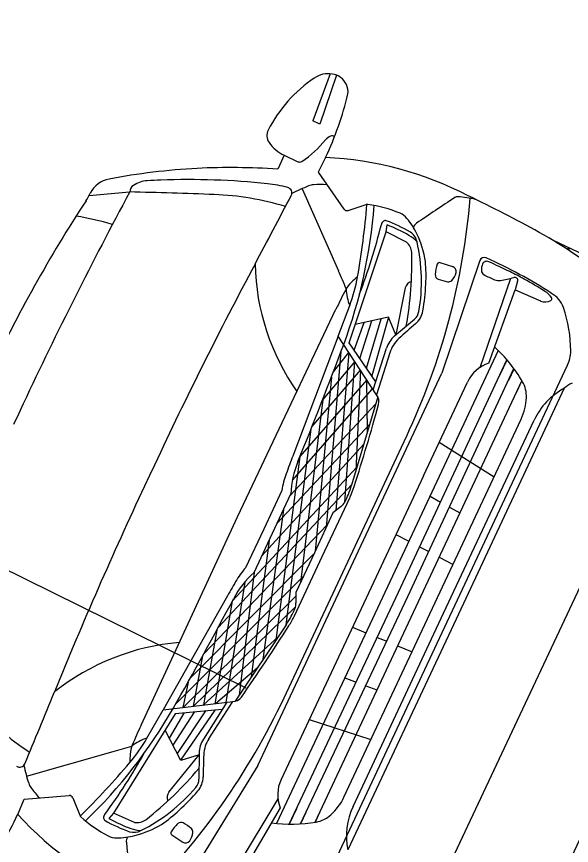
# Model space of a CAD drawing. Extents: x 14104283 to 14120882, y 8635219 to 8671666.
# Drawn here: x 14118461.21 to 14118478.49, y 8668400.49 to 8668426.32 of the extents above; entities that cross this region are included whole.
import ezdxf

# ---------------------------------------------------------------- set-up
doc = ezdxf.new("R2010")
doc.units = 0
for name, color, linetype in [('Cell', 7, 'Continuous'), ('Default', 7, 'Continuous'), ('dsnTextFinalPlan', 7, 'Continuous'), ('Terrain', 7, 'Continuous')]:
    doc.layers.add(name, color=color, linetype=linetype)

msp = doc.modelspace()

# ---------------------------------------------------------------- linework, layer by layer
at = {"layer": 'Cell'}
for p, q in [((14118470.98, 8668424.534), (14118470.439, 8668423.065)), ((14118471.174, 8668424.49), (14118470.654, 8668422.964)), ((14118470.654, 8668422.964), (14118470.439, 8668423.065)), ((14118469.543, 8668421.996), (14118469.341, 8668421.566)), ((14118469.543, 8668421.996), (14118469.971, 8668421.795)), ((14118463.466, 8668420.739), (14118464.73, 8668420.852)), ((14118470.1, 8668420.954), (14118471.237, 8668418.389)), ((14118471.537, 8668420.277), (14118472.096, 8668420.457)), ((14118473.353, 8668419.292), (14118472.714, 8668419.611)), ((14118480.901, 8668417.943), (14118477.929, 8668419.335)), ((14118478.395, 8668419.091), (14118478.423, 8668419.077)), ((14118478.428, 8668419.065), (14118478.428, 8668419.065)), ((14118475.636, 8668418.721), (14118474.455, 8668415.206)), ((14118474.393, 8668418.649), (14118474.786, 8668418.53)), ((14118475.645, 8668415.385), (14118476.605, 8668418.161)), ((14118476.813, 8668418.068), (14118476.732, 8668417.799)), ((14118472.792, 8668416.947), (14118471.756, 8668416.719)), ((14118472.789, 8668416.946), (14118472.272, 8668415.118)), ((14118471.723, 8668415.926), (14118472.033, 8668416.78)), ((14118471.902, 8668415.662), (14118472.274, 8668416.833)), ((14118472.104, 8668415.365), (14118472.561, 8668416.896)), ((14118472.983, 8668416.366), (14118473.6, 8668416.886)), ((14118471.224, 8668416.361), (14118469.811, 8668412.619)), ((14118471.311, 8668415.869), (14118470.851, 8668410.394)), ((14118472.317, 8668414.687), (14118472.732, 8668415.98)), ((14118472.835, 8668415.842), (14118472.42, 8668414.531)), ((14118476.257, 8668415.139), (14118476.483, 8668415.621)), ((14118468.724, 8668402.973), (14118474.455, 8668415.206)), ((14118476.535, 8668414.99), (14118476.701, 8668415.344)), ((14118471.012, 8668415.076), (14118470.508, 8668409.661)), ((14118473.879, 8668412.004), (14118475.249, 8668414.928)), ((14118476.795, 8668414.641), (14118476.948, 8668414.968)), ((14118469.798, 8668411.867), (14118472.297, 8668414.718)), ((14118478.266, 8668414.735), (14118474.896, 8668407.541)), ((14118472.46, 8668414.469), (14118471.642, 8668411.719)), ((14118469.722, 8668411.378), (14118472.394, 8668414.249)), ((14118469.326, 8668410.532), (14118472.206, 8668413.618)), ((14118470.377, 8668413.455), (14118469.597, 8668407.357)), ((14118469.538, 8668405.09), (14118473.349, 8668413.226)), ((14118474.37, 8668413.053), (14118476.083, 8668411.978)), ((14118468.851, 8668409.517), (14118472.02, 8668412.991)), ((14118473.879, 8668412.004), (14118469.446, 8668402.541)), ((14118467.486, 8668407.276), (14118471.649, 8668411.74)), ((14118474.085, 8668411.373), (14118474.412, 8668411.189)), ((14118474.69, 8668411.032), (14118475.016, 8668410.849)), ((14118469.518, 8668410.942), (14118468.883, 8668406.284)), ((14118467.041, 8668406.46), (14118470.895, 8668410.488)), ((14118469.071, 8668409.987), (14118468.518, 8668405.736)), ((14118473.023, 8668410.178), (14118473.426, 8668409.967)), ((14118473.761, 8668409.792), (14118474.045, 8668409.643)), ((14118466.616, 8668405.696), (14118470.461, 8668409.561)), ((14118474.37, 8668409.472), (14118474.802, 8668409.246)), ((14118468.607, 8668408.997), (14118468.139, 8668405.167)), ((14118466.168, 8668404.904), (14118470.138, 8668408.873)), ((14118468.314, 8668408.695), (14118467.728, 8668404.945)), ((14118467.739, 8668408.197), (14118465.769, 8668404.716)), ((14118466.401, 8668404.79), (14118469.904, 8668408.259)), ((14118466.72, 8668404.827), (14118469.894, 8668407.918)), ((14118469.603, 8668407.366), (14118468.013, 8668404.978)), ((14118474.896, 8668407.541), (14118471.525, 8668400.347)), ((14118471.671, 8668407.291), (14118472.091, 8668407.117)), ((14118472.44, 8668406.972), (14118472.736, 8668406.849)), ((14118473.075, 8668406.708), (14118473.526, 8668406.521)), ((14118467.003, 8668406.391), (14118466.704, 8668404.825)), ((14118467.402, 8668404.907), (14118468.706, 8668406.019)), ((14118466.55, 8668405.578), (14118466.391, 8668404.789)), ((14118471.432, 8668405.711), (14118471.783, 8668405.577)), ((14118472.082, 8668405.464), (14118472.431, 8668405.331)), ((14118467.755, 8668404.948), (14118467.027, 8668403.802)), ((14118467.199, 8668403.811), (14118467.94, 8668404.969)), ((14118466.422, 8668404.612), (14118465.964, 8668403.827)), ((14118466.74, 8668404.643), (14118466.078, 8668403.607)), ((14118467.097, 8668404.678), (14118466.213, 8668403.347)), ((14118466.321, 8668403.139), (14118467.394, 8668404.707)), ((14118470.324, 8668404.416), (14118472.246, 8668403.788)), ((14118466.322, 8668403.137), (14118465.834, 8668404.078)), ((14118461.52, 8668402.641), (14118464.219, 8668403.409)), ((14118466.891, 8668403.362), (14118466.886, 8668402.555)), ((14118468.724, 8668402.973), (14118466.779, 8668399.816)), ((14118462.96, 8668401.969), (14118463.18, 8668401.425)), ((14118469.348, 8668401.944), (14118467.83, 8668399.43)), ((14118464.879, 8668401.204), (14118464.225, 8668401.491)), ((14118469.929, 8668401.632), (14118469.703, 8668401.15)), ((14118470.221, 8668401.513), (14118470.055, 8668401.159)), ((14118470.656, 8668401.537), (14118470.503, 8668401.21)), ((14118466.039, 8668400.817), (14118466.382, 8668400.591))]:
    msp.add_line(p, q, dxfattribs=at)
for points in [[(14118470.832, 8668421.927), (14118470.6, 8668421.465), (14118471.405, 8668420.321)], [(14118472.397, 8668414.935), (14118471.568, 8668416.153), (14118472.714, 8668419.611), (14118472.751, 8668419.823)], [(14118473.314, 8668417.861), (14118473.021, 8668416.398), (14118472.792, 8668416.947)], [(14118475.913, 8668415.514), (14118476.732, 8668417.799), (14118477.527, 8668417.454)], [(14118465.084, 8668404.234), (14118468.084, 8668410.732), (14118471.156, 8668417.196)], [(14118472.42, 8668414.531), (14118471.224, 8668416.361), (14118471.583, 8668417.312)], [(14118476.211, 8668415.912), (14118472.758, 8668408.542), (14118469.306, 8668401.172)], [(14118469.699, 8668401.15), (14118473.103, 8668408.381), (14118476.48, 8668415.624)], [(14118471.078, 8668415.25), (14118471.561, 8668415.846), (14118471.155, 8668410.922)], [(14118471.427, 8668411.178), (14118471.744, 8668415.565), (14118470.745, 8668414.386), (14118470.049, 8668408.681)], [(14118471.037, 8668399.811), (14118474.701, 8668407.632), (14118478.365, 8668415.452)], [(14118470.048, 8668401.158), (14118473.395, 8668408.244), (14118476.697, 8668415.35)], [(14118470.407, 8668413.53), (14118471.916, 8668415.302), (14118471.773, 8668412.158)], [(14118472.139, 8668413.391), (14118472.112, 8668415.001), (14118470.034, 8668412.61), (14118469.282, 8668406.883)], [(14118470.504, 8668401.21), (14118473.722, 8668408.091), (14118476.949, 8668414.966)], [(14118461.418, 8668414.253), (14118461.265, 8668413.927), (14118461.112, 8668413.6)], [(14118471.405, 8668401.993), (14118474.164, 8668407.883), (14118476.924, 8668413.773)], [(14118471.69, 8668401.704), (14118474.509, 8668407.722), (14118477.328, 8668413.739)], [(14118465.5, 8668412.341), (14118465.347, 8668412.014), (14118465.194, 8668411.687)], [(14118471.808, 8668412.276), (14118467.927, 8668408.102), (14118467.379, 8668404.904)], [(14118469.47, 8668411.552), (14118468.906, 8668410.347), (14118468.341, 8668409.142)], [(14118468.607, 8668408.997), (14118469.179, 8668410.219), (14118469.752, 8668411.441)], [(14118469.859, 8668407.642), (14118470.727, 8668409.494), (14118471.594, 8668411.345)], [(14118471.317, 8668411.053), (14118471.063, 8668410.847), (14118470.483, 8668409.608), (14118469.902, 8668408.369), (14118469.906, 8668408.042)], [(14118467.443, 8668407.197), (14118467.035, 8668404.864), (14118469.351, 8668406.988)], [(14118465.268, 8668403.831), (14118465.769, 8668404.716), (14118467.94, 8668404.969)], [(14118467.615, 8668404.728), (14118466.149, 8668404.585), (14118464.225, 8668401.491), (14118464.086, 8668401.327)], [(14118465.953, 8668402.15), (14118466.891, 8668403.313), (14118466.322, 8668403.137)], [(14118461.242, 8668401.455), (14118461.448, 8668401.929), (14118462.842, 8668402.043)], [(14118469.421, 8668401.656), (14118468.19, 8668399.564), (14118468.964, 8668399.174)]]:
    msp.add_lwpolyline(points, dxfattribs=at)
for centre, radius, start, end in [((14118472.931, 8668420.785), 4.369, 124.1157, 152.8313), ((14118470.921, 8668423.753), 0.784, 81.0255, 124.1157), ((14118470.951, 8668423.947), 0.588, 25.903, 81.0255), ((14118471.005, 8668423.973), 0.528, 352.7783, 25.903), ((14118461.569, 8668426.298), 10.243, 334.7378, 346.4974), ((14118469.378, 8668422.609), 0.375, 152.8313, 214.8267), ((14118471.136, 8668422.226), 0.393, 112.797, 140.6239), ((14118471.034, 8668422.468), 0.13, 53.9844, 112.797), ((14118470.049, 8668423.075), 1.192, 214.8267, 244.8976), ((14118468.207, 8668424.63), 3.396, 303.7113, 320.6239), ((14118470.333, 8668411.218), 10.72, 62.5511, 87.3329), ((14118467.994, 8668400.604), 21.016, 93.1629, 100.7123), ((14118467.882, 8668398.921), 22.691, 86.3128, 92.6456), ((14118470.023, 8668421.908), 0.124, 244.8976, 303.7113), ((14118464.252, 8668420.426), 0.844, 101.1773, 152.7566), ((14118464.999, 8668420.834), 0.269, 123.6081, 176.2389), ((14118465.323, 8668420.347), 0.854, 93.0302, 123.6081), ((14118467.039, 8668387.93), 33.316, 92.3037, 93.0302), ((14118466.599, 8668398.875), 22.362, 83.7766, 92.3037), ((14118468.544, 8668416.712), 4.42, 75.4319, 83.7766), ((14118472.284, 8668416.006), 5.409, 111.4658, 117.5645), ((14118470.499, 8668420.545), 0.532, 94.4317, 111.4658), ((14118470.693, 8668418.043), 3.041, 86.6296, 94.4317), ((14118584.613, 8668356.538), 136.044, 151.78785, 154.89759), ((14118461.897, 8668421.539), 1.76, 326.7908, 335.6172), ((14118460.796, 8668246.847), 174.049, 87.83651, 88.70459), ((14118469.612, 8668420.825), 0.17, 332.409, 75.4319), ((14118500.021, 8668396.583), 43.805, 146.7908, 154.8976), ((14118467.037, 8668412.067), 8.711, 73.0177, 87.8365), ((14118203.6, 8668559.839), 300.317, 331.94729, 332.40904), ((14118453.583, 8668422.491), 21.83, 334.8846, 355.168), ((14118917.768, 8667758.955), 796.272, 123.795662, 123.899089), ((14118474.941, 8668420.551), 0.154, 84.1077, 123.7957), ((14118474.359, 8668414.907), 5.828, 78.6657, 84.1077), ((14118457.755, 8668384.014), 40.683, 60.9882, 64.4912), ((14118456.548, 8668421.613), 15.84, 339.6225, 355.7219), ((14118471.501, 8668420.389), 0.117, 215.1426, 287.8388), ((14118446.273, 8668422.671), 25.943, 350.096, 355.1146), ((14118472.132, 8668420.345), 0.117, 82.7532, 107.8388), ((14118471.673, 8668416.729), 3.762, 66.834, 82.7532), ((14118461.182, 8668409.108), 11.15, 74.3216, 80.2865), ((14118472.929, 8668419.666), 0.569, 39.6524, 66.834), ((14118471.529, 8668418.505), 2.387, 25.8038, 39.6524), ((14118454.746, 8668424.255), 18.364, 338.9979, 346.0901), ((14118472.724, 8668419.821), 0.154, 125.0527, 172.7103), ((14118472.689, 8668419.87), 0.0929, 70.0159, 125.0527), ((14118471.229, 8668415.856), 4.364, 58.9885, 70.0159), ((14118471.151, 8668415.596), 4.52, 59.7249, 69.2733), ((14118473.795, 8668419.68), 0.239, 123.8991, 163.1821), ((14118472.861, 8668418.526), 1.127, 43.3984, 59.7249), ((14118473.202, 8668419.19), 0.491, 12.9492, 55.8348), ((14118471.043, 8668418.27), 2.926, 8.0735, 25.8038), ((14118470.715, 8668407.398), 13.948, 49.4252, 60.9589), ((14118473.081, 8668418.954), 0.434, 1.5392, 51.2583), ((14118468.321, 8668418.068), 5.499, 350.1602, 12.9492), ((14118479.087, 8668418.117), 1.201, 125.8703, 127.61), ((14118478.39, 8668419.081), 0.0109, 60.2001, 127.3708), ((14118473.57, 8668422.616), 6.017, 323.467, 323.8333), ((14118478.419, 8668419.068), 0.00943, 342.7714, 63.925), ((14118462.086, 8668418.658), 11.434, 349.9922, 1.5392), ((14118475.774, 8668418.654), 0.153, 66.2243, 153.9538), ((14118470.187, 8668405.973), 14.011, 56.7372, 66.2243), ((14118588.695, 8668354.626), 136.044, 151.94729, 154.89759), ((14118475.878, 8668418.779), 7.246, 181.3763, 214.9276), ((14118468.86, 8668418.23), 5.101, 357.1929, 5.074), ((14118475.505, 8668418.206), 1.259, 161.4898, 176.8494), ((14118474.375, 8668418.584), 0.0675, 71.5723, 161.4898), ((14118474.738, 8668418.374), 0.163, 346.888, 73.1334), ((14118476.257, 8668418.407), 0.572, 159.7761, 180.6014), ((14118475.841, 8668418.56), 0.129, 112.8548, 159.7761), ((14118475.85, 8668418.54), 0.152, 65.6511, 112.8548), ((14118464.269, 8668392.949), 28.241, 64.1766, 65.6511), ((14118451.558, 8668409.664), 21.526, 22.2985, 23.9089), ((14118466.952, 8668419.062), 4.951, 339.3043, 350.0833), ((14118474.129, 8668415.424), 3.612, 129.5402, 133.771), ((14118474.395, 8668418.267), 0.147, 176.8494, 247.1995), ((14118474.413, 8668418.45), 0.497, 314.7024, 346.888), ((14118475.828, 8668418.403), 0.143, 180.6014, 242.1863), ((14118477.818, 8668422.174), 4.408, 242.1863, 247.0298), ((14118472.925, 8668410.836), 8.369, 60.7164, 64.1766), ((14118472.233, 8668417.403), 0.871, 133.771, 152.4548), ((14118473.564, 8668417.811), 0.255, 103.612, 168.6783), ((14118466.187, 8668418.391), 7.779, 350.7904, 356.9762), ((14118502.387, 8668522.193), 107.775, 254.91468, 255.07742), ((14118474.653, 8668418.207), 0.156, 262.7926, 314.7024), ((14118476.228, 8668418.425), 0.335, 247.0298, 278.1396), ((14118475.881, 8668420.852), 2.787, 278.1396, 287.0323), ((14118476.725, 8668418.098), 0.0928, 340.9419, 107.0323), ((14118469.641, 8668404.98), 15.084, 57.8703, 60.7164), ((14118487.708, 8668409.331), 18.326, 152.4548, 154.5834), ((14118473.145, 8668417.911), 1.673, 182.7145, 200.9942), ((14118477.261, 8668417.114), 0.756, 36.4134, 57.8703), ((14118477.497, 8668417), 0.784, 18.8432, 61.4224), ((14118477.673, 8668417.789), 0.366, 246.5253, 298.6454), ((14118477.818, 8668417.524), 0.0638, 298.6454, 36.4134), ((14118474.181, 8668415.868), 4.288, 0.291, 18.8432), ((14118473.337, 8668417.198), 0.408, 310.114, 350.1602), ((14118473.167, 8668417.276), 0.71, 311.1975, 349.4245), ((14118485.322, 8668402.905), 18.112, 130.1849, 132.3965), ((14118473.564, 8668415.713), 0.874, 131.7079, 162.2251), ((14118473.762, 8668415.566), 0.967, 132.3965, 163.4624), ((14118366.398, 8668455.099), 112.008, 337.61926, 339.62253), ((14118473.018, 8668412.66), 4.558, 29.9593, 47.5299), ((14118477.366, 8668415.921), 1.104, 334.8976, 358.39), ((14118476.256, 8668414.456), 1.112, 107.9442, 154.8976), ((14118476.177, 8668414.481), 0.911, 357.5677, 29.9593), ((14118478.823, 8668414.14), 0.814, 112.66, 133.1281), ((14118479.312, 8668412.81), 2.191, 118.5214, 154.8976), ((14118472.164, 8668414.32), 0.331, 344.6487, 39.4946), ((14118475.337, 8668414.517), 1.752, 334.8976, 357.5677), ((14118410.452, 8668431.263), 64.327, 342.27244, 344.64869), ((14118525.558, 8668391.559), 59.593, 159.30428, 159.86935), ((14118472.654, 8668411.345), 2.904, 157.6193, 178.1088), ((14118472.256, 8668411.097), 2.823, 159.8694, 170.722), ((14118588.389, 8668353.972), 136.044, 154.89759, 157.84788), ((14118468.229, 8668412.733), 3.561, 338.5081, 343.4547), ((14118469.096, 8668412.516), 2.759, 334.8976, 342.2724), ((14118469.197, 8668412.351), 2.52, 332.5591, 338.5081), ((14118471.081, 8668411.373), 0.397, 306.4113, 332.5591), ((14118470.538, 8668406.828), 2.904, 131.6864, 152.1759), ((14118470.474, 8668407.293), 2.823, 139.0732, 149.9258), ((14118519.601, 8668378.844), 59.593, 149.92582, 150.49089), ((14118368.912, 8668460.464), 112.008, 330.17264, 332.17591), ((14118467.552, 8668408.84), 2.52, 331.287, 337.2361), ((14118469.51, 8668408.019), 0.397, 337.2361, 3.3839), ((14118466.64, 8668409.34), 3.561, 326.3405, 331.287), ((14118467.361, 8668408.813), 2.759, 327.5227, 334.8976), ((14118415.422, 8668441.872), 64.327, 325.14649, 327.52273), ((14118466.889, 8668399.592), 7.246, 94.8676, 128.4188), ((14118184.237, 8668518.509), 300.317, 337.38613, 337.84788), ((14118449.768, 8668414.347), 21.83, 314.6271, 334.9105), ((14118467.938, 8668405.3), 0.331, 270.3006, 325.1465), ((14118466.388, 8668410.681), 8.711, 221.9587, 236.7775), ((14118452.34, 8668412.631), 15.84, 314.0733, 330.1726), ((14118481.721, 8668396.55), 18.326, 155.2118, 157.3403), ((14118460.959, 8668406.27), 4.951, 319.7118, 330.4909), ((14118465.807, 8668402.248), 1.673, 108.801, 127.0807), ((14118467.765, 8668403.333), 0.874, 147.5701, 178.0873), ((14118468.004, 8668403.275), 0.967, 146.3328, 177.3987), ((14118458.327, 8668424.113), 21.526, 285.8863, 287.4966), ((14118465.614, 8668403.275), 0.871, 157.3403, 176.0241), ((14118449.157, 8668412.325), 18.364, 323.7051, 330.7973), ((14118468.348, 8668403.085), 3.612, 176.0241, 180.255), ((14118485.131, 8668402.497), 18.112, 177.3987, 179.6103), ((14118461.308, 8668403.098), 0.17, 234.3632, 337.3861), ((14118466.72, 8668404.129), 5.409, 192.2307, 198.3294), ((14118444.95, 8668419.849), 25.943, 314.6805, 319.6991), ((14118458.155, 8668410.267), 11.434, 308.256, 319.803), ((14118466.478, 8668402.557), 0.408, 319.635, 359.6812), ((14118466.309, 8668402.638), 0.71, 320.3707, 358.5977), ((14118470.453, 8668402.07), 1.112, 154.8976, 201.851), ((14118462.09, 8668402.595), 0.532, 198.3294, 215.3635), ((14118464.137, 8668404.048), 3.041, 215.3635, 223.1656), ((14118462.599, 8668405.854), 5.499, 296.846, 319.635), ((14118460.985, 8668407.288), 7.779, 312.819, 319.0047), ((14118462.851, 8668401.925), 0.117, 21.9564, 94.6526), ((14118466.152, 8668401.99), 0.255, 141.1169, 206.1832), ((14118469.819, 8668402.736), 1.752, 312.2275, 334.8976), ((14118473.674, 8668400.775), 2.191, 154.8976, 191.2738), ((14118451.954, 8668405.775), 10.243, 323.2977, 335.0574), ((14118469.15, 8668408.693), 10.72, 222.4622, 247.2441), ((14118463.289, 8668401.468), 0.117, 201.9564, 227.042), ((14118464.07, 8668401.35), 0.154, 137.0848, 184.7424), ((14118462.819, 8668405.336), 5.101, 304.7212, 312.6023), ((14118470.383, 8668402.114), 0.911, 279.8359, 312.2275), ((14118465.773, 8668404.136), 3.762, 227.042, 242.9612), ((14118464.01, 8668401.345), 0.0929, 184.7424, 239.7793), ((14118466.16, 8668405.036), 4.364, 239.7793, 250.8067), ((14118466.31, 8668405.262), 4.52, 240.5219, 250.0703), ((14118464.965, 8668401.63), 0.434, 258.5368, 308.256), ((14118467.091, 8668400.246), 1.259, 132.9458, 148.3054), ((14118466.334, 8668401.06), 0.147, 62.5957, 132.9458), ((14118404.4, 8668313.036), 107.775, 54.71775, 54.88049), ((14118469.76, 8668405.707), 4.558, 262.2653, 279.8359), ((14118464.861, 8668401.386), 0.491, 253.9603, 296.846), ((14118465.154, 8668402.073), 1.127, 250.0703, 266.3968), ((14118464.186, 8668403.633), 2.926, 283.9913, 301.7216), ((14118466.077, 8668400.872), 0.0675, 148.3054, 238.2229), ((14118466.205, 8668400.929), 0.497, 322.9072, 355.0928), ((14118466.545, 8668400.9), 0.156, 355.0928, 47.0026), ((14118464.321, 8668401.291), 0.569, 242.9612, 270.1428), ((14118464.316, 8668403.11), 2.387, 270.1428, 283.9913), ((14118464.864, 8668400.617), 0.239, 146.6131, 185.8961), ((14118466.471, 8668400.728), 0.163, 236.6618, 322.9072), ((14119256.686, 8668482.389), 796.272, 185.896084, 185.999511)]:
    msp.add_arc(centre, radius, start, end, dxfattribs=at)
at = {"layer": 'Default'}
msp.add_lwpolyline([(14118468.011, 8668385.667), (14118483.41, 8668418.446), (14118488.425, 8668429.12), (14118491.413, 8668427.643), (14118470.999, 8668384.189)], close=True, dxfattribs=at)
at = {"layer": 'dsnTextFinalPlan'}
msp.add_line((14118446.118, 8668416.386), (14118468.348, 8668405.395), dxfattribs=at)
at = {"layer": 'Terrain'}
msp.add_line((14118455.182, 8668358.358), (14118511.638, 8668478.534), dxfattribs=at)

doc.saveas('drawing.dxf')
